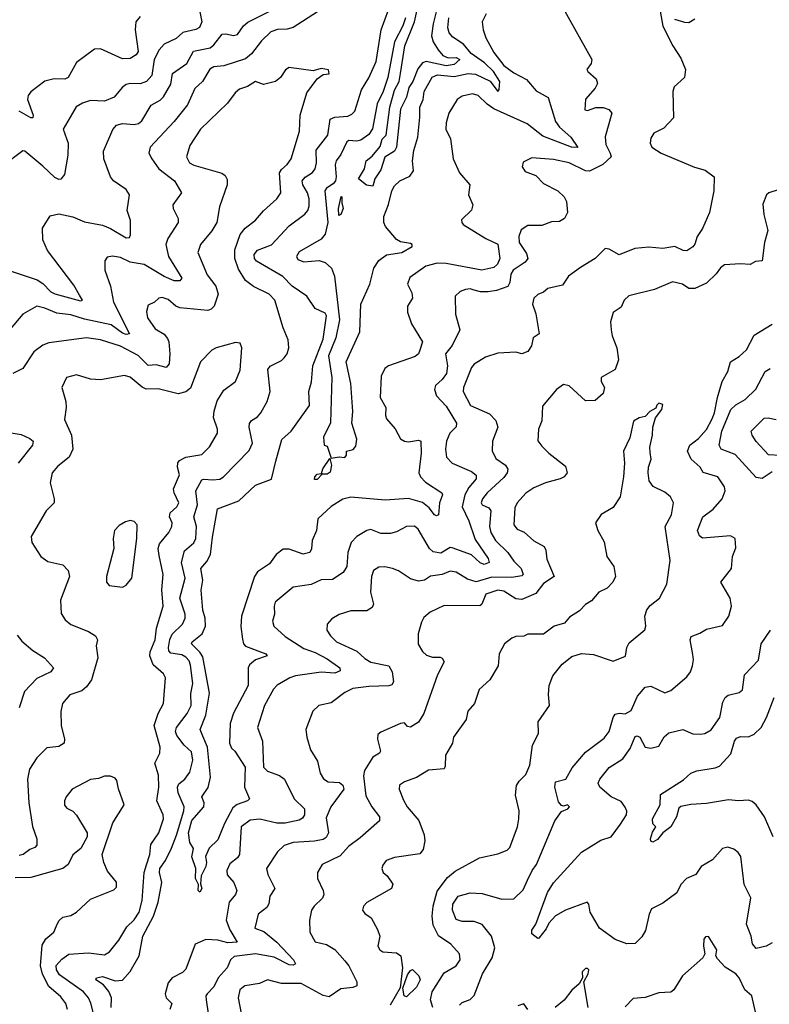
# Model space of a CAD drawing. Extents: x 1954678 to 2060275, y 904822 to 1016299.
# Tile 286 of 467: x 2002748 to 2006521, y 970052 to 975006. Entities that reach past the tile are written whole.
import ezdxf

# ---------------------------------------------------------------- set-up
doc = ezdxf.new("R2010")
doc.units = 0

msp = doc.modelspace()

# ---------------------------------------------------------------- linework, layer by layer
at = {"layer": '0CON20XD'}
for points in [[(2004871.7, 975155), (2004829.2, 974985), (2004819.8, 974925), (2004828.4, 974895), (2004854.2, 974854.2), (2004878.2, 974825), (2004905, 974814.1), (2004945, 974816.4), (2004962.9, 974805), (2004935, 974781.2), (2004895, 974774.4), (2004794, 974796), (2004775, 974788.8), (2004751.6, 974758.4), (2004726.7, 974695), (2004707.3, 974665), (2004695, 974616.7), (2004664.8, 974555.2), (2004645, 974364.2), (2004634.3, 974345), (2004585, 974313.3), (2004565, 974250), (2004536, 974205), (2004525, 974167.5), (2004493, 974173), (2004453.3, 974205), (2004484.2, 974255), (2004491.1, 974295), (2004521.6, 974318.4), (2004562.7, 974367.3), (2004572.9, 974405), (2004592.7, 974425), (2004610.7, 974565), (2004635, 974652), (2004657.9, 974695), (2004665.3, 974735.3), (2004686.8, 974875), (2004735.7, 974994.3), (2004755.8, 975085)], [(2004246.2, 975045), (2004124, 974966), (2004095, 974958.2), (2004045, 974956.8), (2004011.4, 974945), (2003965, 974899.4), (2003915, 974833.9), (2003885, 974809.4), (2003775, 974773.4), (2003725, 974768.9), (2003705, 974756.2), (2003667.7, 974695), (2003629.9, 974660.1), (2003592.4, 974577.6), (2003525, 974492.9), (2003405.7, 974365), (2003397.5, 974335), (2003413.8, 974306.2), (2003449.1, 974255), (2003527.1, 974195), (2003562.9, 974135), (2003519.2, 974075), (2003521.4, 974055), (2003545.4, 974005.4), (2003545.5, 973985), (2003493.6, 973905), (2003483.9, 973875), (2003496.5, 973815), (2003564.3, 973705), (2003555, 973692.5), (2003525, 973692), (2003475, 973714.2), (2003375, 973773.3), (2003305, 973786.3), (2003255, 973809.5), (2003214.6, 973815.4), (2003188.3, 973811.7), (2003177, 973793), (2003177.5, 973745), (2003204.5, 973665), (2003220, 973585), (2003301.1, 973425), (2003285, 973421.3), (2003265, 973427.8), (2003209.5, 973470.5), (2003075, 973499.6), (2003005, 973521.6), (2002935, 973529), (2002875, 973554.7), (2002835, 973564.5), (2002765, 973524.4), (2002655, 973395.6)], [(2003655.5, 975045), (2003664.1, 974995), (2003653.2, 974966.8), (2003635, 974956.5), (2003569, 974941), (2003535, 974912), (2003475, 974882.7), (2003450.9, 974855), (2003425.9, 974805), (2003414.1, 974725), (2003385.9, 974694.1), (2003355, 974683.3), (2003305, 974685.3), (2003285, 974680), (2003264.4, 974665), (2003223.8, 974616.2), (2003175, 974596.2), (2003105, 974598.8), (2003064.1, 974585.9), (2003032.1, 974567.9), (2003013.3, 974535), (2002967.1, 974455), (2002991.5, 974385), (2002991.1, 974325), (2002973.3, 974226.7), (2002955.8, 974204.2), (2002945, 974202.5), (2002925, 974211.5), (2002865, 974269.1), (2002775, 974344), (2002765, 974345.8), (2002661.9, 974268.1)], [(2003049.2, 973619.2), (2003020.1, 973670.1), (2002887.9, 973845), (2002865, 973897.5), (2002863, 973957), (2002901.7, 974018.3), (2002945, 974029.4), (2003015, 974013.5), (2003075, 973988.6), (2003165, 973972.2), (2003206, 973956), (2003285, 973908.2), (2003300.9, 973909.1), (2003306.3, 973923.7), (2003305.4, 973995.4), (2003289.4, 974045), (2003300.6, 974125), (2003285, 974152), (2003220, 974195), (2003204.5, 974214.5), (2003172.1, 974305), (2003170.8, 974345), (2003217.2, 974452.8), (2003235, 974474.6), (2003265, 974484.2), (2003325, 974478.4), (2003345.7, 974484.3), (2003362.4, 974497.6), (2003410, 974575), (2003455, 974600.8), (2003472, 974618), (2003508.1, 974681.9), (2003516.5, 974735), (2003590, 974785), (2003622.4, 974847.6), (2003706.2, 974865), (2003725, 974879.7), (2003767.3, 974932.7), (2003785, 974935.3), (2003825, 974926.2), (2003845, 974931.5), (2003873.9, 974975), (2003896.5, 974993.5), (2004020.4, 975055)], [(2005485, 975060.8), (2005626.9, 974805), (2005624.2, 974785), (2005602.5, 974755), (2005606.7, 974745), (2005648.9, 974708.9), (2005655.5, 974685), (2005645, 974660.8), (2005595, 974606.2), (2005593, 974553), (2005605, 974548.8), (2005646.8, 974563.2), (2005685, 974563.5), (2005713.2, 974553.2), (2005728.8, 974535), (2005693.8, 974416.2), (2005697.4, 974377.4), (2005720.4, 974335), (2005724.6, 974315), (2005682.2, 974277.8), (2005615, 974244), (2005594.8, 974244.8), (2005514, 974285), (2005435, 974301.8), (2005325, 974310), (2005281.7, 974288.3), (2005277.5, 974265), (2005292.5, 974242.5), (2005345, 974222.5), (2005385, 974181.1), (2005456.2, 974145), (2005487.5, 974115), (2005500.3, 974090.3), (2005504.2, 974035), (2005490, 974005), (2005465, 973990), (2005425, 973988.8), (2005375, 973970), (2005305, 973969.8), (2005272.3, 973947.7), (2005259.3, 973915), (2005261.4, 973885), (2005298.8, 973828.8), (2005304.6, 973805), (2005291.2, 973785), (2005230.9, 973745), (2005219.7, 973725), (2005215, 973683.3), (2005205, 973662.9), (2005147.3, 973642.7), (2005105, 973636), (2005067, 973637), (2005035, 973645.5), (2005015, 973651.4), (2004991.7, 973648.3), (2004965, 973637.5), (2004939.2, 973615), (2004941.4, 973525), (2004962.5, 973445), (2004924.3, 973365.7), (2004891, 973325), (2004900.7, 973265), (2004895.3, 973225), (2004875, 973194.6), (2004841.1, 973165), (2004836.5, 973145), (2004845, 973114), (2004895, 973060.9), (2004947.1, 972975), (2004945, 972958), (2004912.5, 972925), (2004895.4, 972885), (2004890.3, 972845), (2004896.9, 972805), (2004925, 972773.8), (2005022, 972732), (2005044.7, 972714.7), (2005044.6, 972695), (2005008.7, 972651.3), (2004988.8, 972615), (2004975.2, 972555), (2005008, 972485), (2005041.1, 972391.1), (2005105.6, 972295.6), (2005111.5, 972275), (2005085, 972264.3), (2005065, 972273.1), (2005022.7, 972312.7), (2004925, 972348.9), (2004915, 972350), (2004867.7, 972322.3), (2004828.7, 972328.7), (2004810, 972345), (2004753, 972443), (2004735, 972457.8), (2004695, 972456.4), (2004645, 972429.1), (2004615, 972421.2), (2004565, 972420), (2004515, 972440.6), (2004495, 972435.6), (2004444.7, 972405.3), (2004415.6, 972375), (2004400.4, 972325), (2004395.4, 972255), (2004375.3, 972224.7), (2004321.7, 972188.3), (2004265, 972187.3), (2004215, 972164.5), (2004125, 972150.5), (2004034.5, 972075), (2004028.5, 972055), (2004030, 972015), (2004020.6, 971979.4), (2004027.9, 971955), (2004085, 971901.5), (2004178, 971842), (2004235, 971821.7), (2004295, 971790.7), (2004358.9, 971745), (2004360.2, 971729.8), (2004335, 971718.2), (2004265, 971723.6), (2004136.2, 971705), (2004107.5, 971695), (2004043.3, 971656.7), (2004025, 971638), (2003980.4, 971555), (2003944.6, 971445), (2003970, 971375), (2003975.6, 971245), (2003995, 971224.4), (2004055, 971203.6), (2004080.5, 971185), (2004130, 971085), (2004180.9, 971035), (2004181.2, 971005), (2004171.2, 970988.8), (2004155, 970977.8), (2004085, 970963.8), (2004042.9, 970962.9), (2003956.6, 970983.4), (2003908.8, 970978.8), (2003862.9, 970945), (2003854.6, 970805.4), (2003845, 970789.4), (2003805, 970758.5), (2003791.2, 970725), (2003793, 970703), (2003825.5, 970665), (2003840.6, 970625), (2003834.4, 970605), (2003802.7, 970565), (2003786.7, 970475), (2003806.6, 970426.6), (2003842.5, 970365), (2003795, 970360.9), (2003745, 970374.7), (2003685, 970377.9), (2003630.6, 970355), (2003585, 970228.1), (2003567.7, 970212.3), (2003515.5, 970185), (2003495, 970160), (2003481.1, 970105), (2003486.2, 970085), (2003514.3, 970055), (2003503.5, 970025)], [(2005095.4, 975034.6), (2005076.1, 974995), (2005080.3, 974955), (2005094.8, 974914.8), (2005135, 974840.3), (2005185.2, 974775), (2005235, 974738), (2005298.2, 974705), (2005347.3, 974647.3), (2005408.1, 974615), (2005444.1, 974494.1), (2005464.7, 974465), (2005522.2, 974415), (2005556.8, 974363.2), (2005525, 974364.8), (2005380.4, 974420.4), (2005301.9, 974481.9), (2005135, 974557.4), (2005100.2, 974580.2), (2005055, 974623.8), (2005027.4, 974632.6), (2004975, 974620.4), (2004950, 974605), (2004908.2, 974535), (2004895, 974487.5), (2004893.3, 974455), (2004916.6, 974406.6), (2004928.9, 974305), (2004962.2, 974235), (2005014, 974175), (2005006.9, 974125), (2005028.6, 974075), (2005022.1, 974047.9), (2004971.7, 973998.3), (2004972.5, 973985), (2004980, 973975), (2005094.3, 973905), (2005155, 973875.7), (2005164.6, 973805), (2005152.2, 973775), (2005135, 973759.1), (2005074, 973746), (2004895, 973779.8), (2004849.4, 973780.6), (2004792.5, 973765), (2004710.9, 973709.1), (2004700, 973675), (2004721.3, 973631.3), (2004724.3, 973605), (2004700.6, 973565), (2004699.4, 973535), (2004720.5, 973475), (2004775.6, 973385), (2004762.5, 973342.5), (2004754.4, 973325), (2004738.8, 973311.2), (2004605, 973264.4), (2004585, 973250), (2004567.4, 973212.6), (2004562.5, 973105), (2004590.6, 973055), (2004589.4, 973015), (2004595, 972996.7), (2004638, 972948), (2004665, 972897.5), (2004685, 972884.4), (2004705, 972881.9), (2004755, 972890.8), (2004767.5, 972885), (2004768.2, 972825), (2004757.6, 972725), (2004765.9, 972705), (2004789.6, 972679.6), (2004871.9, 972625), (2004875.5, 972615), (2004861.1, 972575), (2004855.6, 972514.4), (2004845, 972509.4), (2004835, 972513.8), (2004809.1, 972549.1), (2004775.8, 972575.8), (2004705, 972597.1), (2004587.6, 972587.6), (2004415, 972603.8), (2004375, 972592.7), (2004315, 972556.9), (2004248.9, 972495), (2004242.3, 972435), (2004220, 972385), (2004216, 972344), (2004207.8, 972325), (2004175, 972316.7), (2004105, 972342.3), (2004075, 972341.5), (2004039.4, 972315), (2004005, 972268.5), (2003945, 972227.5), (2003929.6, 972205), (2003864.7, 972005), (2003861.9, 971951.9), (2003868.9, 971888.9), (2003875.3, 971865.3), (2003885, 971853.8), (2003986.2, 971815), (2003993.3, 971805), (2003934.8, 971785.2), (2003905, 971759.6), (2003897.4, 971745), (2003898.4, 971655), (2003824.1, 971515.9), (2003807, 971465), (2003804.8, 971365), (2003815, 971340.5), (2003830.9, 971325), (2003883, 971245), (2003878.9, 971145), (2003904.2, 971085), (2003894.2, 971075), (2003842.9, 971057.1), (2003820.5, 971039.5), (2003778.7, 970961.3), (2003745, 970879.2), (2003702.3, 970837.7), (2003684, 970795), (2003688.8, 970765), (2003685.2, 970745), (2003661.9, 970698.1), (2003658.3, 970658.3), (2003665.4, 970635), (2003655, 970616.2), (2003646.2, 970625), (2003648.8, 970655), (2003633.6, 970685), (2003634, 970735), (2003613.9, 970793.9), (2003622.2, 970835), (2003605, 970865.6), (2003598.3, 970915), (2003615, 970975.7), (2003674.6, 971045), (2003677.5, 971065), (2003664.6, 971095.4), (2003697, 971143), (2003707.8, 971195), (2003692.8, 971345), (2003670.7, 971400.7), (2003655.8, 971435), (2003685, 971505.7), (2003703, 971617), (2003669.3, 971799.3), (2003655, 971822.9), (2003612.9, 971865), (2003615.7, 971875), (2003666.5, 971915), (2003683.4, 971955), (2003681, 971995), (2003669.4, 972035), (2003661.6, 972135), (2003670.2, 972185), (2003660.4, 972245), (2003689.9, 972280.1), (2003708.9, 972315), (2003717.9, 972402.1), (2003744.5, 972545), (2003850.6, 972585), (2003935, 972664.5), (2004015, 972694.2), (2004037.3, 972785), (2004067.1, 972892.9), (2004115.2, 972934.8), (2004207.5, 973065), (2004203.6, 973135), (2004216.9, 973183.1), (2004224.2, 973265), (2004275, 973398.9), (2004291.6, 973515), (2004285, 973529.1), (2004235, 973552.2), (2004194.1, 973614.1), (2004118.8, 973665), (2004073.1, 973713.1), (2003940.5, 973790.5), (2003929.3, 973805), (2003927.6, 973825), (2003945, 973845.9), (2004015, 973873.1), (2004105, 973969.1), (2004182.6, 974027.4), (2004197.7, 974045), (2004205, 974067.5), (2004204.7, 974105), (2004196.2, 974135), (2004172.9, 974175), (2004170.3, 974195), (2004185, 974213.9), (2004222.4, 974237.6), (2004234.8, 974255.2), (2004241.7, 974285), (2004240.9, 974349.1), (2004298.2, 974425), (2004310.9, 974505), (2004335, 974514.7), (2004398.9, 974521.1), (2004420, 974530), (2004434.5, 974545), (2004467.9, 974652.1), (2004505, 974713.1), (2004542.2, 974795), (2004567.5, 974955), (2004604.1, 975055.9)], [(2005971.7, 975048.3), (2005985, 974972.5), (2006034.4, 974875), (2006075, 974812.5), (2006099.2, 974755), (2006093.6, 974715), (2006041.9, 974668.1), (2006035.4, 974645), (2006038, 974512), (2005989.3, 974460.7), (2005940, 974435), (2005925, 974410), (2005921.2, 974385), (2005930, 974365), (2005976.7, 974335), (2006143.6, 974263.6), (2006197.9, 974247.9), (2006242.2, 974215), (2006241.8, 974145), (2006219, 974035), (2006184.8, 973955), (2006157.5, 973915), (2006145, 973876.9), (2006135, 973862.3), (2006105, 973842.1), (2006086.2, 973845), (2006045, 973865.2), (2005985, 973854.3), (2005915, 973861.6), (2005843.3, 973855), (2005765, 973823.3), (2005715, 973850.6), (2005695, 973854.2), (2005645, 973804.4), (2005571.1, 973758.9), (2005510.8, 973715), (2005479.8, 973670.2), (2005406.6, 973653.4), (2005383.8, 973635), (2005355, 973622.9), (2005336.1, 973603.9), (2005329.6, 973575), (2005345.4, 973525.4), (2005362, 973425), (2005332, 973405), (2005324.1, 973364.1), (2005305, 973335.6), (2005275, 973324), (2005245, 973333.8), (2005155, 973328.5), (2005091.7, 973308.3), (2005035, 973271.9), (2005021.8, 973255), (2004981.9, 973155), (2004980.5, 973135), (2005016.7, 973065), (2005112.4, 973022.4), (2005145, 972988.8), (2005154.4, 972955), (2005127.1, 972885), (2005126.3, 972836.3), (2005145, 972798.6), (2005192.9, 972765), (2005204.5, 972744.5), (2005201.5, 972725), (2005185, 972702.7), (2005100.8, 972625), (2005077.3, 972595), (2005070.8, 972575), (2005075.7, 972565), (2005109.5, 972549.5), (2005119.7, 972535), (2005112.6, 972455), (2005118.6, 972425), (2005142.9, 972385), (2005205.5, 972325.5), (2005235, 972282), (2005271.2, 972245), (2005281.9, 972215), (2005275, 972207.1), (2005225, 972199.2), (2005125, 972201.2), (2005045, 972177.6), (2005001, 972191), (2004945, 972225.4), (2004915, 972231.8), (2004875, 972214.5), (2004815, 972205.8), (2004784.8, 972185.2), (2004755, 972181.4), (2004715, 972193.1), (2004655, 972232.3), (2004625, 972244.6), (2004585, 972252.9), (2004555, 972251.5), (2004528.1, 972235), (2004519.2, 972205), (2004512.9, 972125), (2004529.5, 972065), (2004521.7, 972048.3), (2004495, 972031.8), (2004415, 972030.9), (2004356.8, 972013.2), (2004318.8, 971991.2), (2004295.6, 971965), (2004294.4, 971935), (2004312.2, 971905), (2004343.1, 971875), (2004445, 971828.8), (2004485, 971791.5), (2004515, 971773.8), (2004605.8, 971755), (2004623.3, 971725), (2004629.2, 971675), (2004620.6, 971659.4), (2004606.7, 971653.3), (2004505, 971651.4), (2004425, 971640.9), (2004385, 971620.9), (2004315, 971568.2), (2004254.5, 971555.5), (2004223.2, 971526.8), (2004188, 971435), (2004192.9, 971395), (2004211.4, 971331.4), (2004247.5, 971275), (2004259.6, 971215), (2004276.4, 971186.4), (2004301.1, 971171.1), (2004358.1, 971168.1), (2004374.4, 971155), (2004380, 971135), (2004313.8, 971045), (2004290.7, 970989.3), (2004301.5, 970915), (2004289.8, 970890.2), (2004275, 970881.4), (2004232.7, 970872.7), (2004125, 970866), (2004078.8, 970851.2), (2004045, 970819.2), (2003990, 970735), (2003996.9, 970705), (2004031.8, 970635), (2004006.5, 970595), (2004002, 970558), (2003991.7, 970538.3), (2003948.9, 970505), (2003931.1, 970435), (2003977.3, 970417.3), (2004042.8, 970365), (2004125.5, 970275), (2004137.1, 970255), (2004125, 970248.2), (2004105, 970250.3), (2004028.1, 970288.1), (2003935, 970305.1), (2003827.6, 970292.4), (2003809.2, 970275), (2003793.1, 970235), (2003747.5, 970185), (2003725, 970138.9), (2003691.1, 970105), (2003685.5, 970095), (2003687.5, 970075), (2003696.8, 970005)], [(2003355, 975021.8), (2003333.6, 974995), (2003330, 974955), (2003344.3, 974845.7), (2003335, 974829.2), (2003305, 974811.1), (2003265, 974808.6), (2003155, 974860), (2003125, 974857.5), (2003035, 974790), (2002992.7, 974715), (2002975, 974706.2), (2002922.4, 974707.6), (2002875, 974696.5), (2002805, 974643.5), (2002791.5, 974625), (2002788.4, 974605), (2002816.6, 974525), (2002815, 974512), (2002805, 974512.3), (2002745, 974545.2)], [(2004690.2, 975015), (2004676.1, 974975), (2004634.2, 974895), (2004601, 974715), (2004578.1, 974645), (2004546.7, 974583.3), (2004524, 974456), (2004505, 974428.8), (2004465, 974399.5), (2004445, 974394.7), (2004405, 974397.3), (2004395, 974391.5), (2004365, 974327.5), (2004340.6, 974295), (2004335.2, 974275), (2004341.5, 974215), (2004337.4, 974195), (2004325, 974179.3), (2004291.5, 974158.5), (2004283.9, 974145), (2004299.4, 973985), (2004285, 973926.9), (2004265, 973902.2), (2004155, 973837.8), (2004141.1, 973815), (2004148.7, 973798.7), (2004177.8, 973787.8), (2004255, 973794.7), (2004285, 973784.2), (2004316.6, 973755), (2004331.7, 973715), (2004357.3, 973495), (2004339.8, 973405), (2004303, 973315), (2004319.6, 973205), (2004312.2, 972977.8), (2004276.7, 972905), (2004280, 972865), (2004295, 972860), (2004315, 972800), (2004356.2, 972806.2), (2004385, 972803.8), (2004392.5, 972815), (2004392.5, 972835), (2004427, 972843), (2004440.7, 972859.3), (2004445.6, 972894.4), (2004419.5, 972975), (2004425.4, 973035), (2004414.5, 973175), (2004390.4, 973285), (2004460, 973435), (2004464.8, 973575), (2004510.3, 973675), (2004529.8, 973755), (2004555, 973794), (2004595, 973822.5), (2004672, 973835), (2004724, 973865), (2004723.8, 973875), (2004715, 973880), (2004665, 973888.8), (2004645, 973899.2), (2004588.7, 973965), (2004580.6, 973985), (2004580.7, 974015), (2004604.4, 974075.6), (2004621.8, 974145), (2004635, 974169.5), (2004661.1, 974195), (2004710.9, 974219.1), (2004730.5, 974245), (2004725.3, 974295.3), (2004731.5, 974348.5), (2004751.2, 974415), (2004762.7, 974515), (2004761.1, 974565), (2004779.5, 974605), (2004783.7, 974645), (2004823.3, 974716.7), (2004851, 974729), (2004935, 974720.3), (2005005, 974735.2), (2005042, 974732), (2005115.7, 974695.7), (2005155, 974644.4), (2005161.4, 974655), (2005164.7, 974695), (2005133.3, 974745), (2005088, 974788), (2005019.7, 974835), (2004981.9, 974881.9), (2004927.7, 974917.7), (2004909.4, 974939.4), (2004903.4, 974965), (2004907.4, 975015)], [(2006145, 975008.6), (2006115, 974990.8), (2006095, 974991.2), (2006045, 975007.5)], [(2003975.9, 974044.1), (2004042.2, 974105), (2004062.1, 974135), (2004055.9, 974235), (2004065, 974252.5), (2004095, 974277.1), (2004114, 974305), (2004156.4, 974445), (2004159.1, 974525), (2004192.7, 974637.3), (2004245, 974708.8), (2004275, 974730), (2004306, 974734), (2004303, 974753), (2004265, 974760), (2004225, 974748.6), (2004104.5, 974765.5), (2004086.6, 974753.4), (2004060.8, 974715), (2004035, 974695.6), (2003975, 974680), (2003935, 974695.6), (2003895, 974670.5), (2003854.2, 974655.8), (2003832.2, 974637.8), (2003794.4, 974585), (2003657.5, 974455), (2003605, 974372), (2003587.7, 974315), (2003603.1, 974285), (2003625, 974273.5), (2003765, 974234.3), (2003782.4, 974222.4), (2003792.1, 974202.1), (2003793.1, 974175), (2003753.5, 974065), (2003741.1, 973985), (2003716, 973944), (2003658.5, 973875), (2003644.4, 973835), (2003692.3, 973722.3), (2003735.7, 973665), (2003746.9, 973625), (2003727.1, 973565), (2003711.2, 973548.8), (2003695, 973542.5), (2003555, 973556.1), (2003533.3, 973565), (2003495, 973597.3), (2003465, 973607.9), (2003448.8, 973605), (2003426.2, 973585), (2003395, 973570), (2003387, 973537), (2003390.8, 973505), (2003430.9, 973450.9), (2003475, 973422.9), (2003491.7, 973401.7), (2003499.5, 973385), (2003503.8, 973325), (2003500, 973275), (2003486, 973255), (2003435, 973269.1), (2003395, 973265.3), (2003345, 973315.7), (2003255, 973363.3), (2003155, 973394.6), (2003085, 973405.9), (2002895, 973380.4), (2002865, 973367.5), (2002820, 973335), (2002765, 973251.4), (2002713.7, 973226.3)], [(2006565, 974149.6), (2006517.5, 974135), (2006505.8, 974124.2), (2006487.7, 974077.7), (2006493.1, 974025), (2006513.8, 973945), (2006496.2, 973885), (2006485, 973792.9), (2006451.1, 973788.9), (2006425, 973774.3), (2006375, 973777.8), (2006295, 973771.9), (2006275, 973757.5), (2006253.7, 973726.3), (2006205, 973679.4), (2006145, 973652.5), (2006115, 973652.5), (2006084.3, 973674.3), (2006032.7, 973687.3), (2005942.4, 973647.6), (2005812.9, 973617.1), (2005790.8, 973595), (2005775, 973560), (2005735, 973532.5), (2005720.8, 973485), (2005724.2, 973445), (2005729.4, 973415), (2005753.5, 973355), (2005762.2, 973295), (2005744.4, 973245.6), (2005674.4, 973205), (2005674.5, 973185), (2005691.9, 973155), (2005684.2, 973125), (2005645, 973090), (2005595, 973088.1), (2005514.2, 973164.2), (2005485, 973170), (2005449.2, 973145), (2005378.9, 973061.1), (2005375, 972987.5), (2005359.2, 972945), (2005356.4, 972886.4), (2005375, 972859.2), (2005411.2, 972825), (2005495, 972758.8), (2005504, 972725), (2005487.5, 972705), (2005468.8, 972695), (2005394.1, 972675.9), (2005335, 972650.9), (2005295, 972623.6), (2005252.2, 972575), (2005240.6, 972549.4), (2005235.5, 972465), (2005252.3, 972442.3), (2005287.6, 972427.6), (2005335, 972384.4), (2005387.8, 972355), (2005395.9, 972335.9), (2005400.6, 972290.6), (2005438.6, 972205), (2005385, 972168.3), (2005345, 972118.8), (2005275, 972088.5), (2005245, 972091.2), (2005185, 972130.6), (2005155, 972135.2), (2005094.7, 972115), (2005074.6, 972065.4), (2005063.5, 972056.5), (2004885, 972057.5), (2004814.6, 972025.4), (2004782.8, 971997.2), (2004770, 971975), (2004753.1, 971915), (2004753.4, 971863.4), (2004775, 971826.2), (2004795, 971808), (2004825, 971798.8), (2004865, 971798.8), (2004875, 971793.3), (2004883.8, 971775), (2004851.3, 971708.7), (2004781.7, 971515), (2004755, 971471.4), (2004715, 971446), (2004699.3, 971449.3), (2004685, 971467.5), (2004665, 971463.8), (2004565, 971421.4), (2004550.6, 971409.4), (2004548.1, 971385), (2004564.2, 971325), (2004558.8, 971315), (2004525.3, 971294.7), (2004482.7, 971227.3), (2004478.4, 971201.6), (2004490.6, 971100.6), (2004520, 971045), (2004558.8, 970995), (2004558.8, 970975), (2004461.5, 970888.5), (2004403.6, 970846.4), (2004360.6, 970799.4), (2004270, 970755), (2004247.8, 970715), (2004247.5, 970685), (2004275.6, 970625), (2004278.6, 970605), (2004271.4, 970585), (2004229.6, 970545), (2004217.5, 970525), (2004207.3, 970475), (2004208, 970415), (2004235, 970366.2), (2004292, 970352), (2004335, 970326.9), (2004385, 970271.1), (2004404.5, 970245), (2004444.3, 970165), (2004445.7, 970145), (2004425, 970135.5), (2004365, 970129.4), (2004305, 970088.5), (2004275, 970096.7), (2004165, 970156.2), (2004065, 970156.4), (2003995, 970174.4), (2003955, 970156.9), (2003881.2, 970145), (2003856.9, 970125), (2003848.1, 970085), (2003863.5, 970005)], [(2004355, 974021.2), (2004352.8, 974055), (2004365.7, 974115.7), (2004370, 974115), (2004368.9, 974085), (2004376.2, 974055), (2004365, 974026), (2004355, 974021.2)], [(2003209.3, 970035), (2003210.4, 970085), (2003196.6, 970116.6), (2003169.7, 970149.7), (2003132.2, 970175), (2003134.3, 970185), (2003165, 970191.6), (2003229.2, 970169.2), (2003265, 970173.7), (2003305, 970216.9), (2003349.1, 970295), (2003368.1, 970395), (2003421.3, 970495), (2003445.7, 970565.7), (2003463.9, 970665), (2003451.9, 970715), (2003453.5, 970735), (2003481.8, 970775), (2003512.6, 970837.4), (2003538.1, 970901.9), (2003573.6, 971025), (2003575.2, 971045.2), (2003546.3, 971116.3), (2003541.9, 971145), (2003549.7, 971160.3), (2003580, 971185), (2003605, 971218.9), (2003619.9, 971280.1), (2003612.4, 971322.4), (2003576.2, 971355), (2003539.7, 971405), (2003532.4, 971425), (2003536.8, 971445), (2003591.6, 971515), (2003611.4, 971555), (2003609.7, 971615), (2003619.2, 971665), (2003608.7, 971758.7), (2003600.5, 971780.5), (2003585, 971798.6), (2003565, 971810), (2003508.5, 971818.5), (2003499.6, 971829.6), (2003497.5, 971847.5), (2003503.5, 971886.5), (2003515, 971914.6), (2003566.9, 971965), (2003581.3, 971995), (2003580.3, 972015), (2003553.7, 972095), (2003581, 972195), (2003562.9, 972275), (2003577.1, 972332.9), (2003625, 972373.5), (2003635.3, 972395), (2003638.1, 972455), (2003625.3, 972505), (2003643.2, 972565), (2003634.2, 972635), (2003665, 972690.5), (2003675.4, 972694.6), (2003720.8, 972690.8), (2003755, 972693.8), (2003774.7, 972705.3), (2003902.3, 972837.7), (2003919.1, 972875), (2003903.1, 972955), (2003905.5, 972974.5), (2003915, 972989.2), (2003945, 973008.1), (2003962.5, 973027.5), (2003994.2, 973085), (2004008.1, 973135), (2003997.7, 973245), (2004008.1, 973261.9), (2004065, 973291.5), (2004079.4, 973305), (2004094.4, 973325), (2004102.7, 973355), (2004100, 973395), (2004073.8, 973455), (2004032.5, 973595), (2004004.4, 973625), (2003925, 973663.5), (2003884.1, 973694.1), (2003850, 973750), (2003831.6, 973805), (2003831.4, 973848.6), (2003857.3, 973925), (2003882.4, 973957.6), (2003935, 973997.5), (2003975.9, 974044.1)], [(2002705, 973741.2), (2002836.9, 973696.9), (2002865, 973678.7), (2002905, 973636.3), (2002925, 973626.1), (2003055, 973591.8), (2003063.8, 973595), (2003049.2, 973619.2)], [(2004962, 970048), (2004975, 970060.8), (2005015, 970075.6), (2005035, 970095.6), (2005077.8, 970205), (2005125.7, 970285), (2005139.8, 970335), (2005122.3, 970395), (2005075, 970453.5), (2005035, 970468.5), (2004975, 970467.5), (2004945, 970479.2), (2004926.1, 970525), (2004927.7, 970555), (2004955, 970596.4), (2005015, 970613.1), (2005075, 970608.8), (2005175, 970580), (2005235, 970582.1), (2005281.9, 970628.1), (2005304.3, 970675.7), (2005327.5, 970725), (2005349.1, 970755), (2005442, 970975), (2005475, 971022), (2005506.7, 971035), (2005515.7, 971045), (2005505.6, 971055.6), (2005485, 971048), (2005475, 971051.2), (2005460.3, 971070.3), (2005440.5, 971145), (2005445, 971171.2), (2005497.3, 971185), (2005528.8, 971241.2), (2005595, 971321.1), (2005688.7, 971391.3), (2005714.5, 971425), (2005734.6, 971495.4), (2005745, 971510.8), (2005765, 971516.5), (2005795, 971513.1), (2005825, 971530.8), (2005857.5, 971602.5), (2005895, 971647.1), (2005925, 971652.5), (2005995, 971618.6), (2006025, 971631.4), (2006105, 971700), (2006124.2, 971725), (2006133.9, 971753.9), (2006139.2, 971785), (2006135, 971812.5), (2006121.9, 971885), (2006128.1, 971901.9), (2006171.7, 971918.3), (2006205, 971939.2), (2006285, 971958), (2006317.1, 972005), (2006330, 972055), (2006323.1, 972095), (2006276.2, 972175), (2006330.6, 972245), (2006335.7, 972305), (2006351.7, 972348.3), (2006348, 972395), (2006325, 972408), (2006185, 972396.9), (2006169.1, 972409.1), (2006159.4, 972435), (2006186.2, 972503.8), (2006237.4, 972542.6), (2006283.5, 972595), (2006297.8, 972635), (2006295.5, 972655), (2006260.8, 972705), (2006187.1, 972727.1), (2006172, 972755), (2006127.3, 972795), (2006108.5, 972835), (2006121.1, 972865), (2006165, 972898.1), (2006205, 972944.5), (2006232.3, 972997.7), (2006245, 973027.5), (2006259.5, 973105), (2006283.8, 973185), (2006312.2, 973235), (2006325, 973283.8), (2006368.5, 973311.5), (2006405, 973345.5), (2006445, 973418.6), (2006535.4, 973474.6)], [(2003386.7, 970753.3), (2003403.7, 970805), (2003409, 970855), (2003449.1, 970915), (2003471.2, 970985), (2003469.7, 971005), (2003438.9, 971075), (2003448.1, 971145), (2003446.5, 971205), (2003428.2, 971265), (2003453.1, 971315), (2003456, 971345), (2003425.2, 971455), (2003445.3, 971515), (2003472.5, 971565), (2003481.8, 971695), (2003472.2, 971715), (2003420.3, 971760.3), (2003402.7, 971805), (2003405.3, 971825), (2003430.2, 971885), (2003436.8, 971945), (2003469.6, 972055), (2003463, 972137), (2003470.4, 972215), (2003449.8, 972310.2), (2003445.3, 972345), (2003451.1, 972368.9), (2003498.2, 972425), (2003514.6, 972455), (2003515.3, 972475), (2003502.9, 972505), (2003505.2, 972524.8), (2003539.2, 972555), (2003550, 972575), (2003525.3, 972625), (2003521.6, 972645), (2003551.8, 972715), (2003542.5, 972755), (2003544.4, 972775.6), (2003552.8, 972787.2), (2003585, 972804.5), (2003665, 972818.1), (2003703.8, 972856.2), (2003743.5, 972925), (2003743.6, 972945), (2003723.8, 973005), (2003726.5, 973036.5), (2003742.2, 973087.8), (2003775, 973142.5), (2003834.7, 973185.3), (2003857.7, 973242.3), (2003866.9, 973355), (2003858.1, 973378.1), (2003835, 973380.8), (2003736.7, 973355), (2003715, 973342.9), (2003658.9, 973285), (2003607.8, 973152.2), (2003585, 973133.3), (2003545, 973123.3), (2003445, 973148.5), (2003385, 973146.9), (2003365, 973156.2), (2003305, 973206.5), (2003275, 973215.4), (2003155, 973193.8), (2003105, 973197.3), (2003035, 973218.6), (2002983.8, 973205), (2002960.8, 973155), (2002980, 973085), (2002981.9, 973055), (2002973.3, 972995), (2003008.5, 972915), (2003015.6, 972845), (2002996.9, 972805), (2002940.2, 972759.8), (2002911.9, 972725), (2002901.9, 972675), (2002922.2, 972595), (2002921.9, 972575), (2002881.9, 972535), (2002806.7, 972405), (2002810, 972375), (2002855.5, 972305.5), (2002890.4, 972280.4), (2002965, 972263.3), (2002993.1, 972235), (2002998.5, 972205), (2002954.4, 972085), (2002957.9, 972017.9), (2002976.6, 971986.6), (2003005, 971962.9), (2003095, 971927.8), (2003130, 971905), (2003140, 971885), (2003132.5, 971855), (2003141.9, 971795), (2003108.9, 971685), (2003085, 971648.9), (2003061.2, 971628.8), (2003001.2, 971608.8), (2002964.4, 971565), (2002955.6, 971525), (2002957.5, 971455), (2002974.4, 971385), (2002971.9, 971365), (2002945, 971349.5), (2002885, 971341.9), (2002835, 971292.2), (2002797.1, 971235), (2002788.5, 971185), (2002793.8, 971065), (2002813.5, 970946.5), (2002834.7, 970885), (2002835, 970852), (2002825, 970840), (2002798.9, 970831.1), (2002765.6, 970805), (2002745, 970800.8)], [(2006535, 972731.6), (2006485, 972696.5), (2006455, 972701.8), (2006348.5, 972818.5), (2006277.8, 972845), (2006269, 972865), (2006282.4, 972935), (2006326.3, 973045), (2006351.3, 973068.7), (2006398.9, 973095), (2006453, 973147), (2006499.2, 973235), (2006525, 973250.6)], [(2004828.1, 970035), (2004815.5, 970075), (2004824.5, 970115), (2004885, 970210), (2004945, 970245.8), (2004964.2, 970275), (2004962, 970305), (2004917.1, 970355), (2004856.4, 970396.4), (2004829.4, 970449.4), (2004824.1, 970495), (2004828.8, 970545), (2004849.2, 970620.8), (2004901, 970689), (2004938.9, 970721.1), (2005061.4, 970788.6), (2005155, 970808.1), (2005202.1, 970827.9), (2005215, 970841.2), (2005252.7, 970945), (2005260.5, 970985), (2005262.2, 971025), (2005243.9, 971103.9), (2005247.7, 971152.3), (2005261.8, 971175), (2005295, 971207.5), (2005315, 971254.4), (2005329.1, 971355), (2005359.4, 971415), (2005357.7, 971472.3), (2005413.8, 971555), (2005409.8, 971610.2), (2005412.2, 971655), (2005431.5, 971705), (2005477.4, 971762.6), (2005527.6, 971802.4), (2005575, 971816.4), (2005635, 971811.9), (2005735, 971778.8), (2005797.2, 971802.8), (2005803.8, 971846.2), (2005815, 971870.8), (2005893.8, 971936.2), (2005899.1, 971955), (2005893.8, 972005), (2005905, 972036), (2005921.1, 972058.9), (2005968, 972095), (2006004.3, 972165), (2006022.2, 972285), (2005997.1, 972455), (2006027.5, 972515), (2006037.7, 972575), (2006023.3, 972605), (2005995, 972627.8), (2005936.5, 972656.5), (2005915.7, 972685), (2005910.6, 972725), (2005912.9, 972755), (2005925.7, 972795), (2005921.2, 972828.8), (2005918.8, 972855), (2005932.5, 972915), (2005933.8, 972955), (2005948, 973002), (2005980, 973045), (2005985, 973070), (2005965, 973076.7), (2005953.9, 973066.1), (2005949.3, 973050.7), (2005920, 973035), (2005895, 973010), (2005865, 973002.5), (2005837.5, 972985), (2005818.8, 972901.2), (2005787.5, 972835), (2005791.2, 972775), (2005786, 972705), (2005770, 972605), (2005735, 972551.2), (2005675, 972516.2), (2005646, 972475), (2005657.1, 972435), (2005688.8, 972378.8), (2005702.9, 972305), (2005738.5, 972255), (2005747.1, 972205), (2005732.5, 972175), (2005705, 972145.8), (2005662.9, 972125), (2005625, 972081.4), (2005595, 972063.8), (2005565, 972031.2), (2005515, 972000), (2005490, 971970), (2005437.5, 971955), (2005385, 971914.4), (2005305, 971914)], [(2006575, 972813.5), (2006516.2, 972816.2), (2006455, 972883.1), (2006434.4, 972915), (2006430, 972935), (2006495, 973001.1), (2006515, 973003.1), (2006555.5, 972994.5)], [(2002657.5, 972935), (2002755, 972919.5), (2002799.4, 972899.4), (2002815.7, 972885), (2002812.9, 972865), (2002740, 972775)], [(2004232.3, 972692.3), (2004234.3, 972705), (2004245, 972718.6), (2004267.5, 972722.5), (2004274.6, 972745.4), (2004308.3, 972798.3), (2004317.5, 972765), (2004310.3, 972729.7), (2004295, 972718.9), (2004271.2, 972718.8), (2004245, 972692.9), (2004232.3, 972692.3)], [(2003265, 972150.8), (2003285, 972161.2), (2003312, 972195), (2003337.2, 972395), (2003340, 972465), (2003325, 972481.2), (2003305, 972486.7), (2003280.5, 972479.5), (2003249.5, 972460.5), (2003226.2, 972435), (2003219.2, 972395), (2003222.1, 972345), (2003184.5, 972205), (2003185.8, 972175), (2003199.1, 972159.1), (2003265, 972150.8)], [(2002735, 971908.2), (2002759.1, 971879.1), (2002815, 971831.5), (2002872.5, 971795), (2002919.2, 971745), (2002905.8, 971725), (2002835, 971691.1), (2002773.3, 971625), (2002745, 971543.8)], [(2005305, 971914), (2005285, 971904), (2005245, 971902.5), (2005225, 971894.5), (2005187.8, 971865), (2005161.5, 971815), (2005156.1, 971753.9), (2005114, 971685), (2005060, 971635), (2005036.9, 971565), (2005004, 971526), (2004995.4, 971484.6), (2004932, 971395), (2004926, 971365), (2004890.8, 971305), (2004889.5, 971250.5), (2004883.9, 971236.1), (2004805, 971229.5), (2004745, 971192.5), (2004685, 971171.8), (2004660, 971155), (2004658.1, 971135), (2004679.1, 971079.1), (2004698.1, 971045), (2004756.3, 970976.3), (2004784.5, 970905), (2004787.5, 970875), (2004778.7, 970831.3), (2004761.2, 970808.8), (2004635, 970790.8), (2004593.3, 970775), (2004575, 970752.5), (2004570, 970735), (2004577.5, 970715), (2004598.3, 970698.3), (2004625.8, 970655.8), (2004620, 970635), (2004495, 970563.8), (2004478, 970545), (2004474.2, 970525), (2004485, 970508.8), (2004517.4, 970487.4), (2004548.6, 970428.6), (2004560, 970395), (2004551.1, 970345), (2004560.8, 970325), (2004575, 970315.7), (2004645, 970310.8), (2004666.9, 970295), (2004674.4, 970235), (2004663.3, 970135), (2004612.6, 970047.4)], [(2005772.4, 970957.6), (2005801.9, 971005), (2005803.2, 971023.2), (2005795, 971043.3), (2005775, 971071.4), (2005725, 971095.5), (2005666.9, 971145), (2005659.1, 971165), (2005668.2, 971185), (2005715, 971242.9), (2005783.1, 971286.9), (2005820.9, 971339.1), (2005845, 971398.6), (2005855, 971402.9), (2005869.2, 971395), (2005895, 971345.5), (2005925, 971340.7), (2005965, 971350.6), (2005992, 971398), (2006015, 971417.1), (2006085, 971434.5), (2006135, 971412.9), (2006175, 971411.1), (2006195.4, 971414.6), (2006227.1, 971432.9), (2006271.8, 971495), (2006287.4, 971572.6), (2006298.6, 971595), (2006312.8, 971607.2), (2006369.6, 971620.4), (2006385, 971634), (2006395, 971710), (2006466.6, 971783.4), (2006479.5, 971865), (2006526.5, 971935)], [(2006539.5, 970895), (2006496.2, 970995), (2006455, 971055.8), (2006435, 971072.4), (2006415, 971078.9), (2006365.3, 971075.3), (2006315, 971080.9), (2006205, 971062.7), (2006125, 971057.5), (2006075, 971046.4), (2006065, 971038.6), (2006052.9, 970995), (2006024.6, 970945.4), (2005985, 970913.8), (2005958.3, 970881.7), (2005935, 970868), (2005925, 970873.3), (2005922.9, 970885), (2005931.9, 970918.1), (2005950, 970945), (2005935, 970960), (2005933.1, 970985), (2005972, 971055), (2005973.4, 971106.6), (2006088.3, 971181.7), (2006126.2, 971215), (2006155, 971226.2), (2006248.8, 971241.2), (2006269.5, 971250.5), (2006327.7, 971312.3), (2006344.8, 971375.2), (2006355, 971391.5), (2006375, 971398.4), (2006415, 971398.1), (2006445, 971410.9), (2006479.3, 971445), (2006505.8, 971495), (2006544.7, 971595)], [(2002989.1, 970025), (2002980.9, 970055), (2002955, 970089.1), (2002895, 970141.1), (2002863.7, 970203.7), (2002853.7, 970245), (2002860.7, 970349.3), (2002879.2, 970380.8), (2002920, 970415), (2002932.9, 970447.1), (2002945, 970472), (2002965, 970490), (2003005, 970498.9), (2003034.2, 970515), (2003105, 970580), (2003222.4, 970627.6), (2003235, 970641.2), (2003235, 970666.7), (2003190.9, 970720.9), (2003172.5, 970765), (2003164, 970805), (2003217.5, 970965), (2003273.3, 971055), (2003245.5, 971135.5), (2003237.9, 971177.9), (2003228.8, 971188.8), (2003205, 971200), (2003175, 971200), (2003145, 971188), (2003105, 971182), (2003012.5, 971135), (2002982.5, 971095), (2002974.3, 971075), (2002974.3, 971054.3), (2002985, 971038.8), (2003015, 971023.3), (2003035, 971003.3), (2003087.5, 970915), (2003088.6, 970895), (2003056, 970835), (2003015, 970804.2), (2002992.9, 970755), (2002965, 970734.4), (2002935, 970726.2), (2002805, 970690.4), (2002725, 970688.5)], [(2006535, 970361.4), (2006505, 970343.8), (2006455, 970333.3), (2006436.6, 970356.6), (2006429.6, 970395), (2006406.1, 970455), (2006427.9, 970587.9), (2006394.7, 970654.7), (2006376.7, 970795), (2006364.2, 970815), (2006341.7, 970831.7), (2006311.7, 970841.7), (2006284.2, 970835), (2006235, 970779.2), (2006177.5, 970745), (2006150, 970705), (2006103.3, 970685), (2006075, 970653.8), (2006055, 970612), (2005985, 970561.2), (2005927.7, 970532.3), (2005916, 970505), (2005897.7, 970422.3), (2005878.8, 970391.2), (2005845, 970357.5), (2005804.2, 970355.8), (2005745, 970377.5), (2005665.3, 970435.3), (2005618.9, 970515), (2005612, 970555), (2005603.9, 970566.1), (2005495, 970525.4), (2005444, 970496), (2005410.9, 970459.1), (2005397.9, 970432.1), (2005360, 970385), (2005355, 970382.5), (2005326.2, 970406.2), (2005325.8, 970425), (2005345.7, 970455), (2005404.7, 970615), (2005435, 970663.5), (2005575, 970816.5), (2005672.2, 970877.8), (2005725, 970893.6), (2005772.4, 970957.6)], [(2003119.8, 970005), (2003107, 970057), (2003095.3, 970085), (2003070, 970115), (2002949.2, 970199.2), (2002932.9, 970225), (2002932.4, 970247.6), (2002960.9, 970279.1), (2002995, 970303.5), (2003095, 970310.9), (2003175, 970300.9), (2003200, 970315), (2003247.8, 970375), (2003287.7, 970442.3), (2003325, 970476.2), (2003349.2, 970515), (2003364.7, 970574.7), (2003375.5, 970714.5), (2003386.7, 970753.3)], [(2006452.5, 970005), (2006433.3, 970095), (2006397.8, 970125), (2006368.2, 970185), (2006351.5, 970205), (2006298.7, 970238.7), (2006259.7, 970279.7), (2006252, 970295), (2006256, 970325), (2006215, 970392.5), (2006199.3, 970390.7), (2006190.7, 970379.3), (2006188.8, 970345), (2006196.2, 970305), (2006186, 970285), (2006084.2, 970195), (2006040, 970125), (2006025, 970112), (2005965, 970109.6), (2005895, 970086.1), (2005835, 970080.9), (2005795, 970039.2)], [(2004695, 970090), (2004683.3, 970095), (2004677, 970133), (2004700.3, 970199.7), (2004715, 970222.5), (2004725, 970226.7), (2004757.5, 970195), (2004763.3, 970175), (2004745, 970137.5), (2004695, 970090)], [(2005608.9, 970035), (2005587.5, 970165), (2005608.8, 970205), (2005612.5, 970225), (2005605, 970232.5), (2005595, 970231.2), (2005578.8, 970215), (2005580, 970185), (2005563.3, 970155), (2005527.3, 970122.7), (2005487.6, 970072.4), (2005443.3, 970035)], [(2005304.8, 970024.8), (2005285, 970053.3), (2005255, 970044.3)]]:
    msp.add_lwpolyline(points, dxfattribs=at)

doc.saveas('drawing.dxf')
